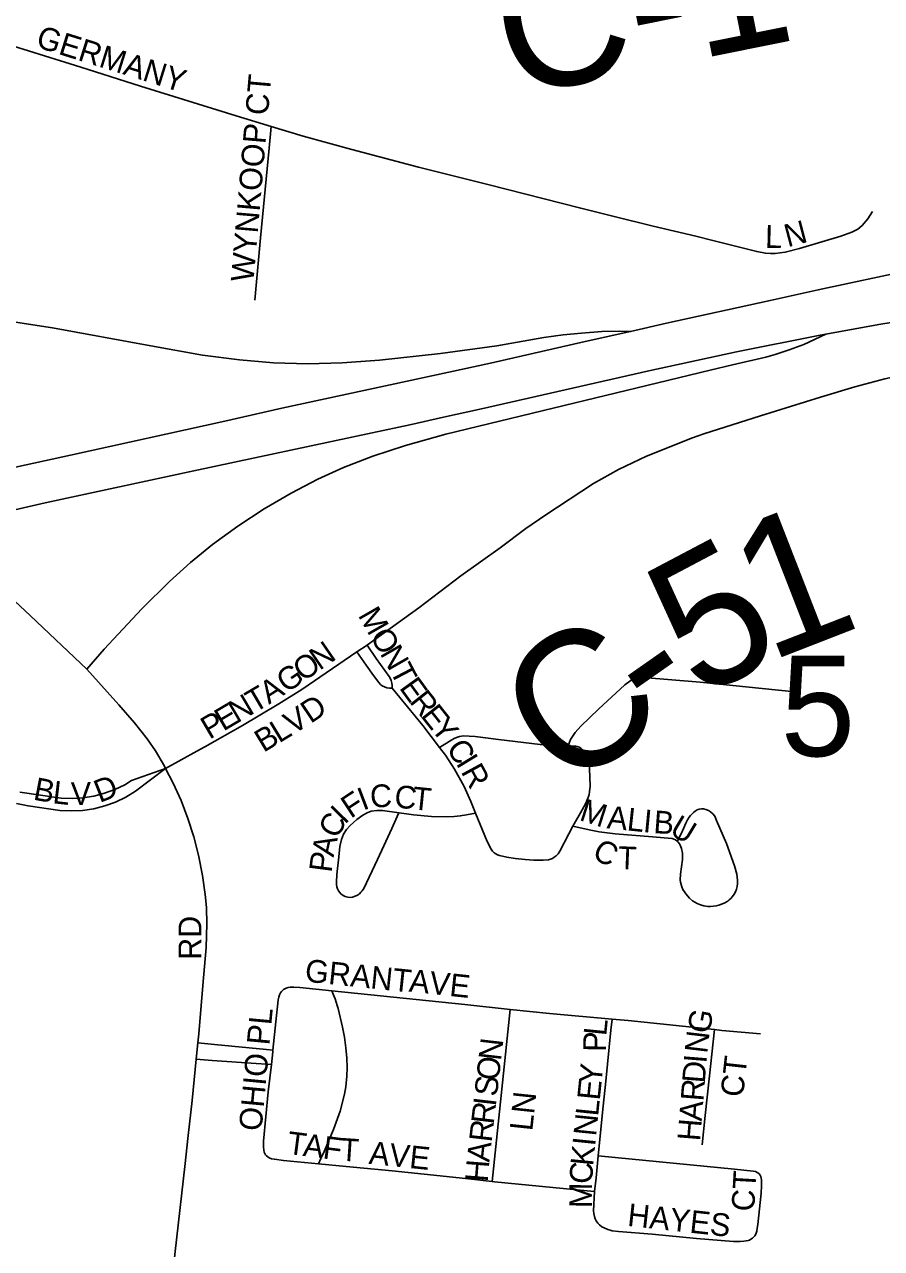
# Model space of a CAD drawing. Extents: x 1410790 to 1770854, y 448063 to 770588.
# Drawn here: x 1525263 to 1527145, y 647597 to 650287 of the extents above; entities that cross this region are included whole.
import ezdxf

# ---------------------------------------------------------------- set-up
doc = ezdxf.new("R2010")
doc.units = 0
for name, color, linetype in [('GM_X_City_Street', 7, 'Continuous'), ('GM_X_City_Street_Text', 7, 'Continuous'), ('GM_X_County_Road', 7, 'Continuous'), ('GM_X_County_Road_Text', 7, 'Continuous'), ('GM_X_Interchange_Ramps', 7, 'Continuous'), ('GM_X_Interstate_Route', 7, 'Continuous'), ('GM_X_Section_Text', 7, 'Continuous')]:
    doc.layers.add(name, color=color, linetype=linetype)

msp = doc.modelspace()

# ---------------------------------------------------------------- linework, layer by layer
at = {"layer": 'GM_X_City_Street'}
for points in [[(1525076.1, 650360.6), (1525094.8, 650320.1), (1525103.9, 650300.3), (1525110.7, 650289.3), (1525116.4, 650282.5), (1525124.4, 650277.2), (1525139.5, 650271.1), (1525204.7, 650250.1), (1525283.1, 650225.9), (1525386.3, 650193.2), (1525517.6, 650151.5), (1525727.7, 650086.8), (1525804.6, 650063.3)], [(1525769, 649681.4), (1525771.5, 649713.9), (1525781.4, 649818.4), (1525800, 650015.4), (1525804.6, 650063.3)], [(1525804.6, 650063.3), (1525874.7, 650041.8), (1525982.2, 650012.6), (1526128.5, 649973.9), (1526281, 649935.2), (1526484.7, 649883.5), (1526558.1, 649865.5), (1526644.1, 649844.1), (1526737.6, 649821.7), (1526772.3, 649812.9), (1526871.3, 649788.2), (1526890.3, 649784.4), (1526901.7, 649783.6), (1526912, 649784), (1526934, 649786.8), (1526965.2, 649794.8), (1527055.8, 649822), (1527080.1, 649830.8), (1527093.7, 649837.2), (1527102.9, 649845.1), (1527115.4, 649859.9), (1527125.6, 649875.9)], [(1526729.9, 649378.8), (1526755.2, 649387.7), (1526880, 649427.2), (1527011.3, 649468.2), (1527086.6, 649490.6), (1527152.9, 649508.2), (1527197.4, 649518.4), (1527271.3, 649532.2), (1527343, 649543.9), (1527383.8, 649549), (1527448.1, 649554.8), (1527591.1, 649560), (1527659.7, 649558.9), (1527660.3, 649558.9)], [(1525400, 648870.6), (1525276.2, 648988), (1525182.3, 649075), (1525070.5, 649176.9), (1525066.8, 649180.4), (1524983.9, 649257.7), (1524863.9, 649369.8), (1524802.3, 649429.2), (1524758.8, 649474.2), (1524732.3, 649502), (1524703.9, 649537.1)], [(1526015.2, 648923.5), (1526016.2, 648924.2), (1526128.7, 649005.3)], [(1525993.1, 648908.4), (1526015.2, 648923.5)], [(1526070.5, 648828.9), (1526070.3, 648834.9), (1526069.8, 648839.8), (1526068.4, 648845.5), (1526065.8, 648850.9), (1526063.7, 648854.1), (1526035.7, 648894), (1526015.2, 648923.5)], [(1525572.6, 648652.4), (1525641.6, 648690.4), (1525658.9, 648699.9), (1525742, 648747), (1525821.6, 648794.2), (1525871.9, 648825.9), (1525993.1, 648908.4)], [(1526070.5, 648828.9), (1526064.3, 648829.1), (1526058.8, 648829.7), (1526053.9, 648831.4), (1526048.8, 648834.2), (1526045.1, 648837), (1526041.4, 648841.3), (1526029.7, 648856.6), (1526013.7, 648879.3), (1525993.1, 648908.4)], [(1525572.6, 648652.4), (1525570, 648657.4), (1525550.3, 648690.8), (1525532.1, 648717.3), (1525504.1, 648752.9), (1525469.9, 648792.2), (1525400, 648870.6)], [(1526456.8, 648701.9), (1526460, 648709.8), (1526462.6, 648716), (1526465.1, 648720.2), (1526468, 648724.8), (1526472.8, 648731.6), (1526484.7, 648744.9), (1526523.9, 648782.3), (1526581.5, 648836.1), (1526592.6, 648844.3), (1526596.5, 648846.7), (1526602.9, 648849.4), (1526609.1, 648851.6), (1526615.6, 648852.4), (1526622.6, 648852.4), (1526747.3, 648841.6), (1526954.8, 648820.5)], [(1526174.2, 648698.7), (1526137.8, 648746.9), (1526070.5, 648828.9)], [(1526174.2, 648698.7), (1526201.2, 648715.5), (1526206.6, 648718.3), (1526211.7, 648720.6), (1526218.1, 648722.4), (1526227.3, 648723.7), (1526239.8, 648723.6), (1526252.6, 648722.8), (1526304.1, 648715.8), (1526395.5, 648704.7), (1526456.8, 648701.9)], [(1526253.8, 648554.1), (1526243.2, 648579.8), (1526228.3, 648613), (1526207.5, 648650.8), (1526187.4, 648681.2), (1526174.2, 648698.7)], [(1526456.8, 648701.9), (1526461.7, 648701.6), (1526473.8, 648701), (1526477.2, 648700.5), (1526481, 648699.2), (1526485.3, 648696.7), (1526488.1, 648694.3), (1526491.5, 648691.1), (1526494.2, 648687), (1526496.2, 648683.9), (1526498.3, 648679.1), (1526500.2, 648674.5), (1526502.2, 648667.6), (1526504.1, 648652), (1526505.1, 648613.2), (1526504, 648600.8), (1526503, 648595), (1526501.2, 648588.7), (1526495.3, 648574.3), (1526483.9, 648554.8), (1526467.7, 648525.3)], [(1525245.4, 648575.1), (1525270.8, 648569.9), (1525340.7, 648560.3), (1525365.6, 648559), (1525390.5, 648560.2), (1525415.2, 648563.9), (1525439.3, 648570.1), (1525462.8, 648578.6), (1525485.3, 648589.3), (1525506.6, 648602.3), (1525572.6, 648652.4)], [(1525252.8, 648600.3), (1525343.1, 648586.8), (1525367.3, 648586.2), (1525391.3, 648587.8), (1525415.2, 648591.7), (1525438.6, 648597.8), (1525461.2, 648606.1), (1525483, 648616.5), (1525497.9, 648625.7), (1525572.6, 648652.4)], [(1525643.6, 648049.4), (1525645.6, 648069.2), (1525654.3, 648175.1), (1525661.9, 648259.1), (1525663.4, 648311.1), (1525662.5, 648346.6), (1525660, 648375.5), (1525654, 648417.1), (1525645, 648461.6), (1525634.5, 648502.3), (1525621.6, 648542.4), (1525606.6, 648581.6), (1525589.3, 648620.1), (1525572.6, 648652.4)], [(1526467.7, 648525.3), (1526503.5, 648517.6), (1526525.5, 648512.9), (1526560.7, 648508.3), (1526642.2, 648502), (1526685.3, 648498.1), (1526689.1, 648497.1), (1526692.9, 648495.3), (1526696.5, 648492.7), (1526699.1, 648490.2), (1526701.7, 648486.8), (1526703.5, 648483.7), (1526706.2, 648476.8), (1526708.2, 648466.2), (1526708.2, 648452.2), (1526703.7, 648419.8), (1526703.5, 648407.5), (1526704.2, 648402.3), (1526705.3, 648397.1), (1526706.9, 648391.9), (1526709.2, 648386.2), (1526712.4, 648381.5), (1526715.7, 648377), (1526723.6, 648367.6), (1526730.4, 648361.7), (1526735.2, 648358.6), (1526740.8, 648355.7), (1526747.9, 648352.7), (1526755.4, 648350.6), (1526764.3, 648349.1), (1526769.9, 648348.8), (1526776.3, 648349.4), (1526782.3, 648350.4), (1526788.3, 648352), (1526799.8, 648356.3), (1526807.6, 648360.8), (1526810.9, 648363.3), (1526814.4, 648366.6), (1526818.4, 648371.3), (1526821.8, 648376), (1526824.5, 648381.2), (1526826.8, 648387.1), (1526828.1, 648392.6), (1526829, 648399.8), (1526829.3, 648406.6), (1526828.6, 648413.4), (1526827.3, 648420.2), (1526822.7, 648438.6), (1526804.8, 648487.3), (1526783.3, 648538.2), (1526779, 648547.3), (1526774.9, 648552.7), (1526770.1, 648557), (1526765.2, 648560), (1526759.9, 648562.3), (1526754.5, 648563.4), (1526750, 648563.6), (1526745, 648562.9), (1526740.2, 648561.3), (1526736.2, 648558.8), (1526732.4, 648555.8), (1526729.4, 648552.7), (1526725.9, 648549.1), (1526723, 648545.3), (1526719.6, 648539.6), (1526715.5, 648531.9), (1526711.4, 648521.5), (1526705.6, 648509), (1526697.4, 648493.4)], [(1526084.7, 648553.2), (1526069.7, 648520.7), (1526052, 648482), (1526038.4, 648451.9), (1526008.1, 648388.3), (1526004.8, 648383.3), (1526002, 648380.2), (1525998.4, 648376.7), (1525994.1, 648373.8), (1525989.5, 648371.5), (1525983.7, 648369.7), (1525978.2, 648369.1), (1525973.2, 648369.5), (1525967.5, 648370.9), (1525962.7, 648373.4), (1525958, 648376.6), (1525955.3, 648379.6), (1525952.8, 648383.3), (1525950.5, 648387.6), (1525949.1, 648392), (1525948.3, 648397.5), (1525948.1, 648402.1), (1525948.9, 648419.2), (1525953, 648458.1), (1525955.6, 648481.1), (1525958.9, 648496.2), (1525963.5, 648507.7), (1525969.9, 648518.1), (1525978.2, 648527.1), (1525992.8, 648540.1), (1526006, 648549.6), (1526015.9, 648555.1), (1526024.6, 648558.2), (1526036.7, 648560), (1526049.2, 648559.8), (1526117.4, 648550.2), (1526157, 648546.7), (1526190.2, 648546), (1526206.6, 648546.7), (1526220.1, 648547.9), (1526233.7, 648550.4), (1526253.8, 648554.1)], [(1526467.7, 648525.3), (1526458.8, 648509), (1526438.9, 648470.9), (1526434.9, 648464.4), (1526431, 648460.3), (1526426.6, 648457.1), (1526422.9, 648454.7), (1526418.2, 648452.8), (1526414.2, 648451.8), (1526402.1, 648450.7), (1526381.7, 648450.7), (1526363, 648452), (1526340.9, 648454.4), (1526322.3, 648457.5), (1526306.1, 648461.1), (1526301.6, 648462.8), (1526298, 648464.8), (1526294.4, 648467.1), (1526291.2, 648470.5), (1526288.2, 648475.1), (1526279.5, 648492), (1526253.8, 648554.1)], [(1525808.5, 648033.1), (1525814.7, 648095.2), (1525820.2, 648143.9), (1525821.2, 648149.5), (1525822.7, 648154.7), (1525824.9, 648159.3), (1525827.1, 648162.3)], [(1525827.1, 648162.3), (1525831.8, 648166.5), (1525834.5, 648168.2), (1525837.9, 648169.7), (1525841.8, 648170.8), (1525846.2, 648171.6), (1525854.8, 648171.9), (1525868, 648171.2), (1525938.1, 648163.9)], [(1525908.8, 647783.6), (1525913.9, 647795), (1525921.1, 647810.7), (1525941.7, 647858.9), (1525956.2, 647899.1), (1525966.1, 647936.5), (1525968.8, 647953), (1525970.9, 647976.1), (1525971.5, 647995.3), (1525970.9, 648016), (1525968.5, 648038.4), (1525965.6, 648061.6), (1525961.4, 648083.7), (1525951.5, 648125.1), (1525949.6, 648131.3), (1525945.1, 648145.9), (1525940.9, 648156.7), (1525938.1, 648163.9)], [(1525938.1, 648163.9), (1526230.2, 648133.4), (1526329.7, 648122.7)], [(1526290.3, 647744.8), (1526291.7, 647758.3), (1526329.7, 648122.7)], [(1526329.7, 648122.7), (1526416, 648113.5), (1526553.6, 648101.4)], [(1526523.1, 647800.8), (1526534.2, 647909.9), (1526539.8, 647965.1), (1526551.1, 648077.2), (1526553.6, 648101.4)], [(1526553.6, 648101.4), (1526589.2, 648098.3), (1526778.7, 648078.4)], [(1526751.8, 647825), (1526758, 647889.6), (1526767.4, 647977), (1526775.4, 648051.6), (1526778.7, 648078.4)], [(1526778.7, 648078.4), (1526794.8, 648076.7), (1526879.7, 648069)], [(1525640, 648013.5), (1525643.6, 648049.4)], [(1525643.6, 648049.4), (1525680.1, 648045.8), (1525794.1, 648034.5), (1525808.5, 648033.1)], [(1525805.1, 648001.9), (1525808.2, 648029.7), (1525808.5, 648033.1)], [(1525622.6, 647845.7), (1525630.8, 647922.5), (1525640, 648013.5)], [(1525640, 648013.5), (1525675.3, 648010.9), (1525771.9, 648003.9), (1525794.6, 648002.5), (1525805.1, 648001.9)], [(1525790.7, 647806.1), (1525789.4, 647809.5), (1525788.4, 647813.5), (1525787.6, 647820.7), (1525787.7, 647827.3), (1525787.9, 647833.3), (1525798.4, 647941.7), (1525805.1, 648001.9)], [(1525584.1, 647499.9), (1525593.5, 647590.9), (1525615.2, 647777.5), (1525622.6, 647845.7)], [(1525790.7, 647806.1), (1525792.2, 647803.6), (1525794.1, 647801), (1525797, 647798.7), (1525800.2, 647796.5), (1525805.5, 647794.7), (1525811.8, 647793.6), (1525832, 647790.8), (1525908.8, 647783.6)], [(1525908.8, 647783.6), (1525969.6, 647777.8), (1526070.6, 647768.3), (1526176, 647757), (1526238.1, 647750.4), (1526290.3, 647744.8)], [(1526515.3, 647722.4), (1526518.3, 647752.8), (1526523.1, 647800.8)], [(1526523.1, 647800.8), (1526560.3, 647797.2), (1526822.5, 647771.5), (1526863.2, 647767.2), (1526868.5, 647766.3), (1526872.6, 647764.7), (1526876.3, 647762), (1526879.2, 647758.8)], [(1526526.3, 647649.1), (1526530.8, 647645.3), (1526535.9, 647642.6), (1526544.3, 647638.9), (1526549.2, 647637.4), (1526553.9, 647636.4), (1526567.8, 647634.8), (1526641.6, 647629.3), (1526739.1, 647619.7), (1526820.4, 647613), (1526835, 647613), (1526843.1, 647613.4), (1526847.9, 647614), (1526852.8, 647614.9), (1526855.8, 647616), (1526858.7, 647617.7), (1526862, 647620), (1526864.6, 647622.2), (1526867.1, 647625), (1526868.6, 647627.5), (1526870.1, 647630.9), (1526871.6, 647635.8), (1526872.6, 647642.1), (1526873.7, 647650), (1526881, 647718.9), (1526881.8, 647735.3), (1526881.8, 647748.5), (1526881.4, 647751.8), (1526880.4, 647755.6), (1526879.2, 647758.8)], [(1526290.3, 647744.8), (1526295.2, 647744.3), (1526498.8, 647724.1), (1526515.3, 647722.4)], [(1526526.3, 647649.1), (1526522, 647653.4), (1526518.3, 647658.5), (1526516.4, 647662.6), (1526514.7, 647667.6), (1526513.5, 647674.5), (1526513, 647680.5), (1526515.3, 647722.4)]]:
    msp.add_lwpolyline(points, dxfattribs=at)
at = {"layer": 'GM_X_County_Road'}
msp.add_lwpolyline([(1526128.7, 649005.3), (1526221.4, 649075.6), (1526307.4, 649137.1), (1526363.9, 649179.8), (1526408.2, 649209.3), (1526513.1, 649278.8), (1526567.5, 649309.1), (1526629.5, 649338.6), (1526729.9, 649378.8)], dxfattribs=at)
at = {"layer": 'GM_X_Interchange_Ramps'}
for points in [[(1526594.4, 649612.5), (1526569.8, 649613.5), (1526530.9, 649612.7), (1526486.6, 649609.1), (1526446.2, 649605.2), (1526403.5, 649599), (1526300.1, 649581.1), (1526176.5, 649564.2), (1526042.7, 649549.6), (1525960.9, 649543.5), (1525885.5, 649541.7), (1525810, 649544), (1525734.8, 649550.1), (1525653.5, 649560.8), (1525540.4, 649580.7), (1525324.1, 649620.5), (1525242.9, 649632.7)], [(1525400, 648870.6), (1525437.8, 648914.5), (1525520.6, 649003.4), (1525581.1, 649063.5), (1525627.5, 649105.2), (1525676, 649144.3), (1525731.7, 649184.9), (1525789.4, 649222.7), (1525848.9, 649257.5), (1525907.1, 649287.7), (1525963.9, 649313.4), (1526028.2, 649338.3), (1526099.9, 649361.9), (1526188.4, 649386.7), (1526424.4, 649444), (1526768.9, 649527.4), (1526818.3, 649539.4), (1526891.1, 649556.1), (1526912.1, 649561.9), (1526942.6, 649572.1), (1526974.5, 649584.1), (1527023.1, 649606.7)]]:
    msp.add_lwpolyline(points, dxfattribs=at)
at = {"layer": 'GM_X_Interstate_Route'}
for points in [[(1523960.2, 649034.5), (1524094.8, 649063.9), (1524232.5, 649094.3), (1524427.9, 649137.6), (1524790.5, 649214.1), (1524983.9, 649257.7), (1525024, 649266.7), (1525363.6, 649340.7), (1525703.1, 649415.6), (1525827.9, 649443.7), (1526103.5, 649503.6), (1526286.3, 649543.2), (1526494.3, 649590.3), (1526590.3, 649611.6), (1526594.4, 649612.5), (1526673.5, 649630.6), (1526900.9, 649680.8), (1527006.6, 649704.3), (1527212.1, 649747.7)], [(1523918.9, 648925.7), (1524078.9, 648961.4), (1524181.3, 648984.4), (1524287, 649007.9), (1524450.3, 649044.3), (1524511.2, 649057.6), (1524671.4, 649092.7), (1524761.1, 649112), (1524876.4, 649137.1), (1524937.2, 649150.5), (1525066.8, 649180.4), (1525307.9, 649235.9), (1525635, 649306.6), (1526026.4, 649389.5), (1526109.6, 649407.7), (1526183.2, 649424.2), (1526266.4, 649442.8), (1526634.4, 649525.9), (1526826.9, 649567.8), (1527010.4, 649604.4), (1527023.1, 649606.7), (1527139.7, 649627.9), (1527256.5, 649646.8)]]:
    msp.add_lwpolyline(points, dxfattribs=at)

# ---------------------------------------------------------------- texts
at = {"layer": 'GM_X_City_Street_Text'}
for s, rotation, p in [('GERMANY', 342.5959, (1525285.5, 650238.4)), ('WYNKOOP CT', 85.0293, (1525765.7, 649720)), ('N', 14.7128, (1526939.3, 649797.5)), ('L', 358.7157, (1526889.3, 649796.5)), ('M', 299.833, (1525994.4, 648989)), ('O', 299.833, (1526020.7, 648943.2)), ('N', 34.5023, (1525910.9, 648866.7)), ('N', 299.833, (1526042.6, 648905.1)), ('O', 34.5208, (1525874.7, 648841.7)), ('T', 297.6523, (1526064.2, 648867.3)), ('G', 34.4566, (1525838.3, 648816.8)), ('T', 30.4905, (1525767.7, 648773.3)), ('A', 32.47, (1525799.6, 648792.2)), ('E', 305.8747, (1526084.7, 648829.5)), ('N', 30.5012, (1525729.8, 648751)), ('D', 33.7993, (1525891.3, 648749.8)), ('R', 308.3397, (1526106.7, 648799.1)), ('E', 30.4905, (1525699.4, 648733.1)), ('V', 31.8393, (1525852.3, 648725.6)), ('E', 308.3784, (1526131.3, 648768)), ('P', 30.4905, (1525669.1, 648715.2)), ('L', 31.3235, (1525821.9, 648707)), ('Y', 308.3782, (1526153.2, 648740.4)), ('B', 31.2511, (1525787.9, 648686.4)), ('C', 303.4779, (1526187.9, 648696.4)), ('I', 301.3798, (1526209.4, 648663.8)), ('R', 298.6182, (1526220.6, 648645.5)), ('B', 349.0782, (1525280.1, 648584.2)), ('L', 353.5094, (1525323.1, 648576.1)), ('V', 0.6863, (1525364.8, 648571.8)), ('D', 21.6757, (1525427.9, 648576.1)), ('C', 2.162, (1526022.8, 648566.3)), ('F', 33.2581, (1525979.5, 648541.3)), ('I', 20.8272, (1526006.4, 648559.3)), ('C', 354.2097, (1526073.7, 648566.9)), ('T', 354.1426, (1526113.1, 648562.9)), ('I', 45.2472, (1525966.2, 648527.4)), ('M', 342.2303, (1526479.6, 648539.3)), ('A', 354.2029, (1526541, 648520.9)), ('L', 353.8408, (1526584.7, 648516.5)), ('C', 61.8053, (1525949.7, 648495.6)), ('I', 354.5492, (1526620.4, 648512.6)), ('B', 355.8852, (1526643.5, 648510.5)), ('U', 328.9481, (1526677.2, 648509.5)), ('A', 77.7663, (1525941.7, 648456)), ('C', 331.4903, (1526507.1, 648457.1)), ('P', 82.5904, (1525937.3, 648422.2)), ('T', 357.7066, (1526565.8, 648431.6)), ('RD', 90, (1525651.3, 648231.9)), ('GRANT', 354.0519, (1525877.2, 648184.1)), ('AVE', 353.8878, (1526106.1, 648162.1)), ('OHIO PL', 84.7084, (1525783.3, 647854.3)), ('G', 79.6394, (1526767.5, 648067.6)), ('L', 84.197, (1526540.6, 648063.4)), ('N', 83.3846, (1526309.6, 648008.8)), ('P', 89.0165, (1526540.1, 648029.3)), ('N', 83.165, (1526762.4, 648024.7)), ('O', 83.3895, (1526304.6, 647965.1)), ('Y', 84.1872, (1526530, 647956.8)), ('D', 85.3928, (1526757.2, 647959.5)), ('I', 85.3816, (1526760.7, 648003.3)), ('CT', 83.6565, (1526841.2, 647928.7)), ('S', 83.3826, (1526300.5, 647930.1)), ('E', 84.1977, (1526526.5, 647921.8)), ('R', 85.3815, (1526754, 647920)), ('R', 83.3809, (1526293.4, 647868.9)), ('I', 83.3852, (1526298, 647908.3)), ('LN', 83.9946, (1526378.3, 647854.4)), ('L', 84.1834, (1526522.9, 647886.8)), ('A', 85.3928, (1526750.4, 647876.1)), ('N', 84.1872, (1526518.4, 647843)), ('R', 83.393, (1526288.9, 647829.6)), ('H', 85.3834, (1526746.9, 647832.3)), ('T', 352.6581, (1525838, 647805.6)), ('A', 352.6434, (1525872.9, 647801.1)), ('F', 352.631, (1525916.5, 647795.5)), ('T', 356.1525, (1525954.8, 647790.7)), ('I', 84.1981, (1526516.2, 647821.1)), ('AVE', 354.0969, (1526018, 647783.7)), ('A', 83.5283, (1526283.9, 647785.9)), ('K', 84.309, (1526511.8, 647777.3)), ('H', 85.416, (1526280.4, 647742.5)), ('C', 86.513, (1526509.5, 647738.3)), ('CT', 86.8155, (1526865.7, 647678)), ('M', 89.745, (1526509.3, 647686.3)), ('HAYES', 353.7984, (1526585.8, 647647.3))]:
    msp.add_text(s, height=50, rotation=rotation, dxfattribs=at).set_placement(p)
at = {"layer": 'GM_X_County_Road_Text'}
for s, rotation, p in [('C-1', 11.3969, (1526328.6, 650127.2)), ('1', 21.2641, (1526897.5, 648885.7)), ('5', 27.8346, (1526742.3, 648803.2)), ('C', 35.1277, (1526448.5, 648596)), ('-', 35.0173, (1526649.9, 648737.7))]:
    msp.add_text(s, height=300, rotation=rotation, dxfattribs=at).set_placement(p)
at = {"layer": 'GM_X_Section_Text'}
msp.add_text('5', height=221, rotation=0, dxfattribs=at).set_placement((1526923.5, 648679.4))

doc.saveas('drawing.dxf')
